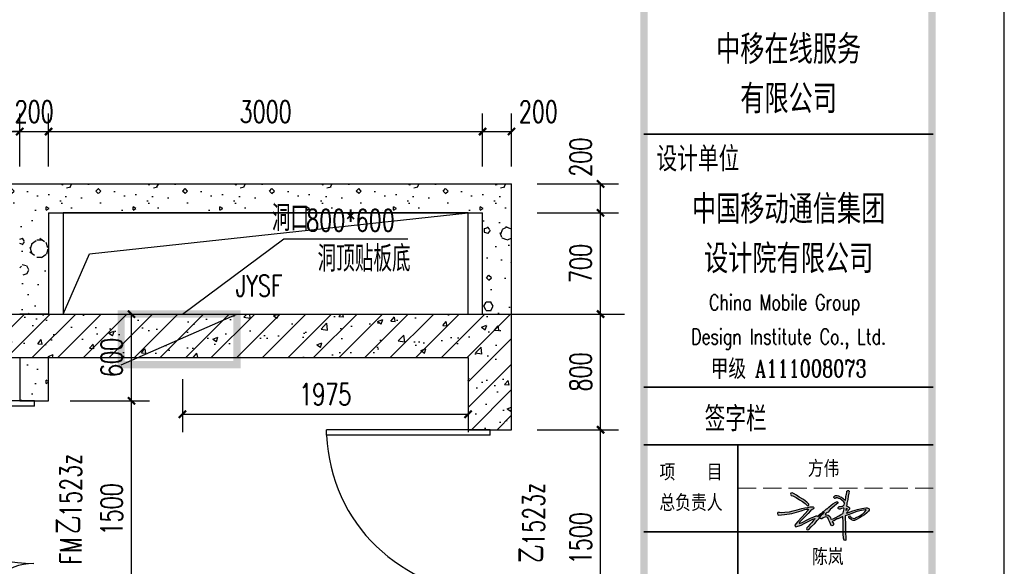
# Model space of a CAD drawing. Extents: x 797781 to 1255204, y 21234 to 1024248.
# Tile 833 of 1056: x 1181403 to 1188209, y 513775 to 517555. Entities that reach past the tile are written whole.
import ezdxf
from ezdxf.enums import TextEntityAlignment as Align

# ---------------------------------------------------------------- set-up
doc = ezdxf.new("R2010")
doc.units = 0
doc.header["$LTSCALE"] = 1000
doc.header["$MEASUREMENT"] = 0
doc.linetypes.add('230303生产综合楼-平面图_t8$0$DASH', pattern=[0.35, 0.25, -0.1])
doc.linetypes.add('230303生产综合楼-平面图_t8$0$DOTE', pattern=[2.42, 2, -0.2, 0.02, -0.2])
for name, color, linetype in [('230303生产综合楼-平面图_t8$0$DIM_LEAD', 3, 'Continuous'), ('230303生产综合楼-平面图_t8$0$DOOR_FIRE', 4, 'Continuous'), ('230303生产综合楼-平面图_t8$0$DOOR_FIRE_TEXT', 7, 'Continuous'), ('230303生产综合楼-平面图_t8$0$DOTE', 1, '230303生产综合楼-平面图_t8$0$DOTE'), ('230303生产综合楼-平面图_t8$0$PUB_DIM', 3, 'Continuous'), ('230303生产综合楼-平面图_t8$0$PUB_HATCH', 8, 'Continuous'), ('230303生产综合楼-平面图_t8$0$PUB_TEXT', 7, 'Continuous'), ('230303生产综合楼-平面图_t8$0$WALL', 40, 'Continuous'), ('230303生产综合楼-平面图_t8$0$条件', 7, 'Continuous'), ('230303生产综合楼-平面图_t8$0$板洞', 6, 'Continuous'), ('230303生产综合楼-平面图_t8$0$通风', 7, 'Continuous'), ('PUB_TITLE', 4, 'Continuous')]:
    doc.layers.add(name, color=color, linetype=linetype)
doc.layers.add('230303生产综合楼-平面图_t8$0$不打印线', color=5, linetype='230303生产综合楼-平面图_t8$0$DASH', lineweight=0, plot=False)
doc.layers.add('230303生产综合楼-平面图_t8$0$图框', color=4, linetype='Continuous', lineweight=35)
doc.layers.add('图框', color=4, linetype='Continuous', lineweight=35)
doc.styles.add('-黑体', font='simhei.ttf', dxfattribs={"width": 0.8})
doc.styles.add('230303生产综合楼-平面图_t8$0$-黑体', font='simhei.ttf', dxfattribs={"width": 0.8})
doc.styles.add('230303生产综合楼-平面图_t8$0$_TCH_DIM', font='SIMPLEX', dxfattribs={"bigfont": 'GBCBIG'})
doc.styles.add('230303生产综合楼-平面图_T8$0$_TCH_DIM_T3', font='SIMPLEX', dxfattribs={"width": 0.705882, "bigfont": 'GBCBIG'})
doc.styles.add('230303生产综合楼-平面图_t8$0$_TCH_WINDOW', font='SIMPLEX', dxfattribs={"height": 3.5, "bigfont": 'GBCBIG'})
doc.styles.add('230303生产综合楼-平面图_t8$0$TK', font='complex_.ttf', dxfattribs={"width": 0.75, "bigfont": 'china'})
doc.dimstyles.new('230303生产综合楼-平面图_T8$0$_TCH_ARCH&&50', dxfattribs={"dimtxt": 148.75, "dimasz": 50, "dimexe": 125, "dimexo": 150, "dimgap": 63.125, "dimtad": 1, "dimdec": 0, "dimzin": 0, "dimdsep": 46, "dimtxsty": '230303生产综合楼-平面图_T8$0$_TCH_DIM_T3', "dimblk": '230303生产综合楼-平面图_t8$0$_ArchTick', "dimcen": 0.09, "dimclrt": 7, "dimazin": 2, "dimtfac": 1, "dimtdec": 0, "dimtix": 1, "dimtmove": 2, "dimatfit": 3, "dimfxl": 1, "dimtolj": 1, "dimtzin": 0, "dimarcsym": 0})
pattern_1 = [(0, (177, -183), (300, 600), [0, -600]), (0, (-174, -264), (300, 600), [0, -600]), (0, (21, -270), (300, 600), [0, -600]), (0, (234, -93), (300, 600), [0, -600]), (0, (-15, -300), (300, 600), [0, -600]), (0, (294, 285), (300, 600), [0, -600]), (0, (111, 237), (300, 600), [0, -600]), (0, (207, 162), (300, 600), [0, -600]), (0, (-282, 150), (300, 600), [0, -600]), (0, (12, 123), (300, 600), [0, -600]), (0, (-102, -30), (300, 600), [0, -600]), (0, (-96, -255), (300, 600), [0, -600]), (0, (129, -279), (300, 600), [0, -600]), (0, (294, -15), (300, 600), [0, -600]), (0, (-267, -108), (300, 600), [0, -600]), (0, (-216, -6), (300, 600), [0, -600]), (0, (18, -48), (300, 600), [0, -600]), (0, (-66, -135), (300, 600), [0, -600]), (0, (-114, 63), (300, 600), [0, -600]), (0, (-39, 288), (300, 600), [0, -600]), (0, (-243, -234), (300, 600), [0, -600]), (0, (87, 165), (300, 600), [0, -600]), (0, (-192, 174), (300, 600), [0, -600]), (0, (-240, 252), (300, 600), [0, -600]), (130.601294, (257.143, 97.143), (-1499.9999834, 1800.0000079), [26.34155, -11037.111]), (18.434949, (214.29, 108.57), (1499.9999945, 599.9999956), [27.10524, -3767.6279]), (90, (214.3, 82.86), (300, 600), [25.71428, -1174.28565]), (161.565051, (240, 74.29), (-1500.0000076, 599.999955), [27.10524, -3767.6279]), (53.130102, (240, 74.29), (300.000001, 600), [28.57143, -2971.4285]), (135, (262.86, -231.43), (-300.000036, 599.99996), [24.24366, -1672.8126]), (45, (228.57, -231.43), (299.999998, 599.999998), [24.24366, -1672.8126]), (135, (245.71, -248.57), (-300.000036, 599.99996), [24.24366, -1672.8126]), (45, (245.71, -248.57), (299.999998, 599.999998), [24.24366, -1672.8126]), (116.56505, (-25.7, 171.43), (-5e-05, 1199.99997), [31.94383, -638.8765]), (180, (-40, 200), (-300, 600), [34.28572, -565.71425]), (63.43495, (-88.57, 171.43), (3e-06, 1200), [31.94383, -638.8765]), (116.56505, (-74.3, 142.86), (-5e-05, 1199.99997), [31.94383, -638.8765]), (0, (-74.3, 142.86), (300, 600), [34.28572, -565.71425]), (63.43495, (-40, 142.86), (3e-06, 1200), [31.94383, -638.8765]), (107.102728, (200, -31.429), (-899.9999656, 3000.00000484), [38.86135, -16282.9025]), (143.972626, (188.57, 5.714), (-5699.9999277, 4199.9999952), [38.86135, -8122.02]), (180, (157.14, 28.6), (-300, 600), [37.14286, -562.8571]), (36.0273733, (88.57, 5.714), (5699.9999579, 4199.9999547), [38.86135, -8122.02]), (71.565051, (77.14, -28.57), (900.0000046, 2999.999995), [36.14032, -3758.5928]), (107.102728, (88.571, -65.714), (-899.9999656, 3000.00000484), [38.86135, -16282.9025]), (143.972626, (120, -88.57), (-5699.9999277, 4199.9999952), [38.86135, -8122.02]), (0, (120, -88.6), (300, 600), [37.14286, -562.8571]), (36.0273733, (157.143, -88.57), (5699.9999579, 4199.9999547), [38.86135, -8122.02]), (71.565051, (188.57, -65.71), (900.0000046, 2999.999995), [36.14032, -3758.5928]), (150.255118, (205.714, 248.57), (-900.000002, 599.9999926), [23.03502, -4814.3196]), (90, (185.7, 237.14), (300, 600), [22.85714, -1177.14275]), (29.744881, (185.714, 237.14), (900.0000005, 599.999997), [23.03502, -4814.3196]), (116.56505, (65.7, -177.14), (-5e-05, 1199.99997), [31.94383, -638.8765]), (168.690067, (51.43, -148.57), (-2700.000002, 599.999985), [29.13725, -6089.6855]), (41.185925, (0, -162.857), (7499.99995456, 6599.9999423), [30.37184, -12725.802]), (90, (0, -191.43), (300, 600), [28.57143, -1171.4285]), (138.814074, (22.857, -211.429), (-7499.9998667, 6600.00004204), [30.37184, -12725.802]), (16.6992442, (22.857, -211.429), (9899.9999255, 2999.9999686), [29.82945, -12498.5375]), (60.945396, (51.43, -202.857), (299.9999992, 599.9999947), [29.41609, -12325.3395]), (109.983106, (-185.714, 74.286), (-1500.00000565, 4199.9999889), [33.442, -14012.1975]), (155.556045, (-197.143, 105.714), (-3900.00001487, 1799.9999626), [34.52299, -14465.1315]), (24.4439547, (-260, 105.714), (3900.00000195, 1799.99999134), [34.52299, -14465.1315]), (70.0168934, (-271.429, 74.286), (1500.0000045, 4199.9999896), [33.442, -14012.1975]), (109.983106, (-260, 42.857), (-1500.00000565, 4199.9999889), [33.442, -14012.1975]), (160.016893, (-228.57, 31.43), (-1500.0000009, 599.9999727), [33.442, -6989.3775]), (19.9831065, (-228.57, 31.43), (1499.9999918, 599.999999), [33.442, -6989.3775]), (70.0168934, (-197.143, 42.857), (1500.0000045, 4199.9999896), [33.442, -14012.1975]), (122.005383, (37.14, 20), (-300.0000403, 599.9999694), [26.95423, -5633.434]), (18.434949, (-2.86, 34.29), (1499.9999945, 599.9999956), [27.10524, -3767.6279]), (90, (-2.86, 8.57), (300, 600), [25.71428, -1174.28565]), (161.565051, (22.86, 0), (-1500.0000076, 599.999955), [27.10524, -3767.6279]), (54.4623222, (22.857, 0), (2099.999997, 2999.9999955), [24.57807, -10298.2115]), (116.56505, (-137.14, -125.7), (-5e-05, 1199.99997), [31.94383, -638.8765]), (180, (-151.4, -97.14), (-300, 600), [31.42857, -568.5714]), (59.0362434, (-200, -125.714), (300.000001, 599.999997), [33.31973, -6963.822]), (120.963756, (-182.857, -154.286), (-300.000041, 599.9999724), [33.31973, -6963.822]), (0, (-182.86, -154.3), (300, 600), [31.42857, -568.5714]), (63.43495, (-151.43, -154.3), (3e-06, 1200), [31.94383, -638.8765])]
pattern_2 = [(45, (0, 0), (-88.388348, 88.388348), []), (50, (0, 0), (358.63009, -31.37607), [37.5, -412.5]), (355, (0, 0), (-69.37567, 376.09607), [30, -330]), (100.4514, (29.9, -2.6), (289.25469, 344.71977), [31.8701, -350.57106]), (46.1842, (0, 100), (533.62052, -82.7595), [56.25, -618.75]), (96.6356, (44.47, 93.1), (467.33135, 487.05894), [47.80514, -525.8565]), (351.1842, (0, 100), (467.33097, 487.0593), [45, -495]), (21, (50, 75), (298.453526, -201.309445), [37.5, -412.5]), (326, (50, 75), (121.65767, 362.57502), [30, -330]), (71.4514, (74.87, 58.22), (420.11131, 161.26525), [31.8701, -350.57106]), (37.5, (0, 0), (6.079928, 166.446927), [0, -326, 0, -335, 0, -331.25]), (7.5, (0, 0), (131.534769, 197.205856), [0, -191, 0, -318.5, 0, -126.25]), (327.5, (-111.5, 0), (266.911218, -11.277436), [0, -125, 0, -390, 0, -517.5]), (317.5, (-161.5, 0), (291.593085, 50.05249), [0, -162.5, 0, -259, 0, -367.5])]

# ---------------------------------------------------------------- blocks, each defined once
blk = doc.blocks.new('A$C3A5648CE')
h = blk.add_hatch(color=256)
h.paths.add_polyline_path([(2173, 1518), (2137, 1531), (2106, 1542), (2064, 1554), (2004, 1559), (1979, 1548), (1957, 1529), (1950, 1510), (1954, 1489), (1974, 1463), (1986, 1457), (2003, 1455), (2024, 1478), (2050, 1484), (2080, 1476), (2127, 1459), (2172, 1438), (2232, 1396), (2293, 1337), (2318, 1303), (2321, 1283), (2310, 1237), (2258, 1194), (2223, 1188), (2180, 1178), (2165, 1180), (2129, 1180), (2104, 1146), (2104, 1112), (2113, 1094), (2145, 1086), (2166, 1088), (2218, 1107), (2269, 1124), (2295, 1119), (2302, 1103), (2278, 957), (2258, 937), (2176, 885), (2120, 856), (2018, 800), (1927, 754), (1859, 737), (1846, 745), (1836, 785), (1820, 825), (1802, 850), (1751, 880), (1706, 889), (1663, 894), (1655, 908), (1676, 935), (1700, 958), (1750, 987), (1818, 1071), (1890, 1128), (2047, 1256), (2093, 1295), (2093, 1324), (2079, 1338), (2041, 1342), (1996, 1319), (1919, 1273), (1858, 1224), (1774, 1155), (1723, 1102), (1696, 1095), (1646, 1056), (1622, 1030), (1585, 1003), (1540, 955), (1520, 935), (1499, 936), (1455, 899), (1410, 858), (1390, 847), (1375, 848), (1360, 852), (1341, 855), (1258, 819), (1143, 774), (1010, 704), (874, 639), (765, 591), (752, 602), (762, 635), (811, 688), (907, 779), (980, 854), (1062, 939), (1144, 1025), (1204, 1076), (1247, 1103), (1256, 1130), (1247, 1152), (1231, 1170), (1199, 1169), (1135, 1163), (1047, 1149), (948, 1131), (846, 1108), (682, 1059), (541, 1032), (414, 1000), (261, 979), (148, 975), (58, 980), (16, 968), (0, 938), (11, 896), (38, 880), (240, 900), (493, 938), (816, 1024), (950, 1071), (1005, 1085), (1061, 1086), (1077, 1075), (1063, 1048), (849, 810), (708, 665), (633, 584), (610, 544), (605, 528), (614, 493), (633, 475), (823, 535), (929, 588), (1084, 673), (1223, 738), (1265, 756), (1294, 763), (1285, 727), (1232, 685), (1178, 619), (1120, 559), (1065, 492), (1019, 444), (1002, 409), (1017, 379), (1044, 368), (1091, 387), (1162, 470), (1288, 596), (1377, 695), (1441, 767), (1450, 807), (1436, 820), (1497, 887), (1535, 920), (1581, 963), (1611, 981), (1621, 984), (1618, 972), (1598, 961), (1576, 930), (1538, 898), (1513, 862), (1478, 818), (1471, 787), (1493, 760), (1515, 754), (1535, 752), (1576, 785), (1637, 811), (1665, 818), (1710, 807), (1739, 790), (1766, 733), (1796, 664), (1835, 576), (1858, 525), (1886, 513), (1914, 518), (1940, 546), (1933, 589), (1912, 623), (1897, 645), (1901, 661), (1911, 668), (1948, 687), (2002, 712), (2055, 747), (2088, 754), (2171, 784), (2243, 824), (2258, 825), (2263, 802), (2262, 774), (2271, 685), (2271, 503), (2276, 228), (2279, 84), (2307, 20), (2330, 0), (2364, 17), (2370, 57), (2360, 135), (2359, 241), (2353, 512), (2343, 853), (2381, 867), (2447, 896), (2573, 940), (2715, 995), (2848, 1034), (3029, 1063), (3052, 1062), (3062, 1056), (3061, 1041), (3016, 993), (2959, 936), (2826, 849), (2701, 784), (2663, 767), (2614, 771), (2574, 783), (2534, 812), (2524, 838), (2507, 853), (2482, 850), (2465, 830), (2470, 806), (2505, 764), (2559, 718), (2620, 695), (2661, 695), (2737, 725), (2832, 785), (2930, 839), (3013, 895), (3092, 962), (3149, 1020), (3169, 1055), (3175, 1082), (3162, 1105), (3130, 1126), (3101, 1132), (3052, 1131), (2921, 1109), (2766, 1070), (2606, 1024), (2397, 950), (2389, 962), (2398, 976), (2417, 995), (2450, 1038), (2474, 1064), (2489, 1083), (2496, 1105), (2490, 1127), (2478, 1144), (2465, 1153), (2435, 1175), (2396, 1186), (2386, 1207), (2400, 1241), (2405, 1303), (2407, 1334), (2432, 1420), (2441, 1532), (2467, 1637), (2479, 1706), (2459, 1728), (2436, 1730), (2405, 1712), (2395, 1662), (2391, 1605), (2381, 1576), (2367, 1524), (2360, 1473), (2356, 1409), (2350, 1396), (2341, 1398), (2325, 1411), (2300, 1431), (2268, 1460), (2213, 1499)])
h.paths.add_polyline_path([(2384, 1120), (2410, 1102), (2399, 1074), (2384, 1049), (2372, 1046), (2374, 1062), (2383, 1095), (2384, 1106)], flags=16)
h.paths.add_polyline_path([(1020, 1328), (897, 1415), (753, 1506), (656, 1576), (559, 1632), (515, 1654), (468, 1635), (453, 1607), (480, 1563), (532, 1550), (646, 1491), (764, 1410), (863, 1355), (955, 1287), (1011, 1242), (1024, 1213), (1049, 1196), (1086, 1224), (1088, 1256)], flags=17)
for points in [[(58, 980), (148, 975), (261, 979), (414, 1000), (541, 1032), (682, 1059), (846, 1108), (948, 1131), (1047, 1149), (1135, 1163), (1199, 1169), (1231, 1170), (1247, 1152), (1256, 1130), (1247, 1103), (1204, 1076), (1144, 1025), (1062, 939), (980, 854), (907, 779), (811, 688), (762, 635), (752, 602), (765, 591), (874, 639), (1010, 704), (1143, 774), (1258, 819), (1341, 855), (1360, 852), (1375, 848), (1390, 847), (1410, 858), (1455, 899), (1499, 936), (1520, 935), (1540, 955), (1585, 1003), (1622, 1030), (1646, 1056), (1696, 1095), (1723, 1102), (1774, 1155), (1858, 1224), (1919, 1273), (1996, 1319), (2041, 1342), (2079, 1338), (2093, 1324), (2093, 1295), (2047, 1256), (1890, 1128), (1818, 1071), (1750, 987), (1700, 958), (1676, 935), (1655, 908), (1663, 894), (1706, 889), (1751, 880), (1802, 850), (1820, 825), (1836, 785), (1846, 745), (1859, 737), (1927, 754), (2018, 800), (2120, 856), (2176, 885), (2258, 937), (2278, 957), (2302, 1103), (2295, 1119), (2269, 1124), (2218, 1107), (2166, 1088), (2145, 1086), (2113, 1094), (2104, 1112), (2104, 1146), (2129, 1180), (2165, 1180), (2180, 1178), (2223, 1188), (2258, 1194), (2310, 1237), (2321, 1283), (2318, 1303), (2293, 1337), (2232, 1396), (2172, 1438), (2127, 1459), (2080, 1476), (2050, 1484), (2024, 1478), (2003, 1455), (1986, 1457), (1974, 1463), (1954, 1489), (1950, 1510), (1957, 1529), (1979, 1548), (2004, 1559), (2064, 1554), (2106, 1542), (2137, 1531), (2173, 1518), (2213, 1499), (2268, 1460), (2300, 1431), (2325, 1411), (2341, 1398), (2350, 1396), (2356, 1409), (2360, 1473), (2367, 1524), (2381, 1576), (2391, 1605), (2395, 1662), (2405, 1712), (2436, 1730), (2459, 1728), (2479, 1706), (2467, 1637), (2441, 1532), (2432, 1420), (2407, 1334), (2405, 1303), (2400, 1241), (2386, 1207), (2396, 1186), (2435, 1175), (2465, 1153), (2478, 1144), (2490, 1127), (2496, 1105), (2489, 1083), (2474, 1064), (2450, 1038), (2417, 995), (2398, 976), (2389, 962), (2397, 950), (2606, 1024), (2766, 1070), (2921, 1109), (3052, 1131), (3101, 1132), (3130, 1126), (3162, 1105), (3175, 1082), (3169, 1055), (3149, 1020), (3092, 962), (3013, 895), (2930, 839), (2832, 785), (2737, 725), (2661, 695), (2620, 695), (2559, 718), (2505, 764), (2470, 806), (2465, 830), (2482, 850), (2507, 853), (2524, 838), (2534, 812), (2574, 783), (2614, 771), (2663, 767), (2701, 784), (2826, 849), (2959, 936), (3016, 993), (3061, 1041), (3062, 1056), (3052, 1062), (3029, 1063), (2848, 1034), (2715, 995), (2573, 940), (2447, 896), (2381, 867), (2343, 853), (2353, 512), (2359, 241), (2360, 135), (2370, 57), (2364, 17), (2330, 0), (2307, 20), (2279, 84), (2276, 228), (2271, 503), (2271, 685), (2262, 774), (2263, 802), (2258, 825), (2243, 824), (2171, 784), (2088, 754), (2055, 747), (2002, 712), (1948, 687), (1911, 668), (1901, 661), (1897, 645), (1912, 623), (1933, 589), (1940, 546), (1914, 518), (1886, 513), (1858, 525), (1835, 576), (1796, 664), (1766, 733), (1739, 790), (1710, 807), (1665, 818), (1637, 811), (1576, 785), (1535, 752), (1515, 754), (1493, 760), (1471, 787), (1478, 818), (1513, 862), (1538, 898), (1576, 930), (1598, 961), (1618, 972), (1621, 984), (1611, 981)], [(58, 980), (16, 968), (0, 938), (11, 896), (38, 880), (240, 900), (493, 938), (816, 1024), (950, 1071), (1005, 1085), (1061, 1086), (1077, 1075), (1063, 1048), (849, 810), (708, 665), (633, 584), (610, 544), (605, 528), (614, 493), (633, 475), (823, 535), (929, 588), (1084, 673), (1223, 738), (1265, 756), (1294, 763), (1285, 727), (1232, 685), (1178, 619), (1120, 559), (1065, 492), (1019, 444), (1002, 409), (1017, 379), (1044, 368), (1091, 387), (1162, 470), (1288, 596), (1377, 695), (1441, 767), (1450, 807), (1436, 820), (1497, 887), (1535, 920), (1581, 963), (1611, 981)], [(2384, 1120), (2410, 1102), (2399, 1074), (2384, 1049), (2372, 1046), (2374, 1062), (2383, 1095), (2384, 1106), (2384, 1120)]]:
    blk.add_lwpolyline(points)
blk.add_lwpolyline([(515, 1654), (468, 1635), (453, 1607), (480, 1563), (532, 1550), (646, 1491), (764, 1410), (863, 1355), (955, 1287), (1011, 1242), (1024, 1213), (1049, 1196), (1086, 1224), (1088, 1256), (1020, 1328), (897, 1415), (753, 1506), (656, 1576), (559, 1632)], close=True)
blk = doc.blocks.new('230303生产综合楼-平面图_t8$0$图签')
at = {"layer": '230303生产综合楼-平面图_t8$0$不打印线', "linetype": '230303生产综合楼-平面图_t8$0$DASH'}
blk.add_line((-2700, 20500), (0, 20500), dxfattribs=at)
at = {"layer": '230303生产综合楼-平面图_t8$0$图框', "color": 4}
for p, q in [((-4000, 25400), (0, 25400)), ((-4000, 21900), (0, 21900))]:
    blk.add_line(p, q, dxfattribs=at)
at = {"layer": '230303生产综合楼-平面图_t8$0$图框', "linetype": 'Continuous'}
for p, q in [((-4000, 21100), (0, 21100)), ((-2700, 15100), (-2700, 21100)), ((-4000, 19900), (0, 19900))]:
    blk.add_line(p, q, dxfattribs=at)
at = {"xscale": 0.3999999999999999, "yscale": 0.3999999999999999, "zscale": 0.3999999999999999}
blk.add_blockref('A$C3A5648CE', (-2155, 19777), dxfattribs=at)
at = {"layer": '230303生产综合楼-平面图_t8$0$图框', "style": '230303生产综合楼-平面图_t8$0$-黑体'}
for s, height, width, p in [('中移在线服务', 350, 0.7, (-2000, 26409)), ('有限公司', 350, 0.7, (-2000, 25724)), ('中国移动通信集团', 350, 0.7, (-2000, 24198)), ('设计院有限公司', 350, 0.7, (-2000, 23513)), ('项    目', 200, 0.8, (-3350, 20629)), ('总负责人', 200, 0.8, (-3350, 20207))]:
    blk.add_text(s, height=height, dxfattribs=dict(at, width=width)).set_placement(p, align=Align.CENTER)
at = {"layer": '230303生产综合楼-平面图_t8$0$图框', "style": '230303生产综合楼-平面图_t8$0$-黑体', "width": 0.7}
for s, p in [('设计单位', (-3827, 24916)), ('签字栏', (-3161, 21322))]:
    blk.add_text(s, height=300, dxfattribs=at).set_placement(p)
at = {"layer": '230303生产综合楼-平面图_t8$0$图框', "color": 4, "style": '230303生产综合楼-平面图_t8$0$TK', "width": 0.75}
for s, height, p in [('China Mobile Group ', 213.33, (-2000, 22965)), ('Design Institute Co., Ltd.', 213.33, (-2000, 22491)), ('甲级 A111008073', 240, (-2000, 22038))]:
    blk.add_text(s, height=height, dxfattribs=at).set_placement(p, align=Align.CENTER)
at = {"layer": '图框', "style": '-黑体', "width": 0.8}
for s, p in [('方伟', (-1735, 20678, 1527)), ('陈岚', (-1677, 19458, 1527))]:
    blk.add_text(s, height=200, dxfattribs=at).set_placement(p)
blk = doc.blocks.new('230303生产综合楼-平面图_t8$0$_ArchTick')
at = {"color": 0, "linetype": 'ByBlock', "const_width": 0.3}
blk.add_lwpolyline([(-0.5, -0.5), (0.5, 0.5)], dxfattribs=at)
blk = doc.blocks.new('*D3339')
at = {"layer": '230303生产综合楼-平面图_t8$0$PUB_DIM', "color": 0, "lineweight": -2, "transparency": 16777216}
for p, q in [((1182527.9, 515069), (1182527.9, 514701.2)), ((1184503.2, 515069), (1184503.2, 514701.2)), ((1182527.9, 514826.2), (1184503.2, 514826.2))]:
    blk.add_line(p, q, dxfattribs=at)
at = {"layer": 'Defpoints', "color": 0, "transparency": 16777216}
for p in [(1182527.9, 515219), (1184503.2, 515219), (1184503.2, 514826.2)]:
    blk.add_point(p, dxfattribs=at)
at = {"layer": '230303生产综合楼-平面图_t8$0$PUB_DIM', "color": 0, "lineweight": -2, "transparency": 16777216, "xscale": 50, "yscale": 50, "zscale": 50, "rotation": 180}
blk.add_blockref('230303生产综合楼-平面图_t8$0$_ArchTick', (1182527.9, 514826.2), dxfattribs=at)
at = {"layer": '230303生产综合楼-平面图_t8$0$PUB_DIM', "color": 0, "lineweight": -2, "transparency": 16777216, "xscale": 50, "yscale": 50, "zscale": 50}
blk.add_blockref('230303生产综合楼-平面图_t8$0$_ArchTick', (1184503.2, 514826.2), dxfattribs=at)
at = {"layer": '230303生产综合楼-平面图_t8$0$PUB_DIM', "color": 7, "transparency": 16777216, "insert": (1183515.6, 514963.7), "char_height": 148.75, "attachment_point": 5, "style": '230303生产综合楼-平面图_T8$0$_TCH_DIM_T3'}
blk.add_mtext('\\A1;1975', dxfattribs=at)
blk = doc.blocks.new('*D3402')
at = {"layer": '230303生产综合楼-平面图_t8$0$PUB_DIM', "color": 0, "lineweight": -2, "transparency": 16777216}
for p, q in [((1184603.2, 516539.7), (1184603.2, 516905.9)), ((1184803.2, 516539.7), (1184803.2, 516905.9)), ((1184603.2, 516780.9), (1184803.2, 516780.9))]:
    blk.add_line(p, q, dxfattribs=at)
at = {"layer": 'Defpoints', "color": 0, "transparency": 16777216}
for p in [(1184803.2, 516780.9), (1184603.2, 516389.7), (1184803.2, 516389.7)]:
    blk.add_point(p, dxfattribs=at)
at = {"layer": '230303生产综合楼-平面图_t8$0$PUB_DIM', "color": 0, "lineweight": -2, "transparency": 16777216, "xscale": 50, "yscale": 50, "zscale": 50, "rotation": 180}
blk.add_blockref('230303生产综合楼-平面图_t8$0$_ArchTick', (1184603.2, 516780.9), dxfattribs=at)
at = {"layer": '230303生产综合楼-平面图_t8$0$PUB_DIM', "color": 0, "lineweight": -2, "transparency": 16777216, "xscale": 50, "yscale": 50, "zscale": 50}
blk.add_blockref('230303生产综合楼-平面图_t8$0$_ArchTick', (1184803.2, 516780.9), dxfattribs=at)
at = {"layer": '230303生产综合楼-平面图_t8$0$PUB_DIM', "color": 7, "transparency": 16777216, "insert": (1184988.2, 516918.4), "char_height": 148.75, "attachment_point": 5, "style": '230303生产综合楼-平面图_T8$0$_TCH_DIM_T3'}
blk.add_mtext('\\A1;200', dxfattribs=at)
blk = doc.blocks.new('*D3403')
at = {"layer": '230303生产综合楼-平面图_t8$0$PUB_DIM', "color": 0, "lineweight": -2, "transparency": 16777216}
for p, q in [((1181603.2, 516539.7), (1181603.2, 516905.9)), ((1184603.2, 516539.7), (1184603.2, 516905.9)), ((1181603.2, 516780.9), (1184603.2, 516780.9))]:
    blk.add_line(p, q, dxfattribs=at)
at = {"layer": 'Defpoints', "color": 0, "transparency": 16777216}
for p in [(1184603.2, 516780.9), (1181603.2, 516389.7), (1184603.2, 516389.7)]:
    blk.add_point(p, dxfattribs=at)
at = {"layer": '230303生产综合楼-平面图_t8$0$PUB_DIM', "color": 0, "lineweight": -2, "transparency": 16777216, "xscale": 50, "yscale": 50, "zscale": 50, "rotation": 180}
blk.add_blockref('230303生产综合楼-平面图_t8$0$_ArchTick', (1181603.2, 516780.9), dxfattribs=at)
at = {"layer": '230303生产综合楼-平面图_t8$0$PUB_DIM', "color": 0, "lineweight": -2, "transparency": 16777216, "xscale": 50, "yscale": 50, "zscale": 50}
blk.add_blockref('230303生产综合楼-平面图_t8$0$_ArchTick', (1184603.2, 516780.9), dxfattribs=at)
at = {"layer": '230303生产综合楼-平面图_t8$0$PUB_DIM', "color": 7, "transparency": 16777216, "insert": (1183103.2, 516918.4), "char_height": 148.75, "attachment_point": 5, "style": '230303生产综合楼-平面图_T8$0$_TCH_DIM_T3'}
blk.add_mtext('\\A1;3000', dxfattribs=at)
blk = doc.blocks.new('*D3404')
at = {"layer": '230303生产综合楼-平面图_t8$0$PUB_DIM', "color": 0, "lineweight": -2, "transparency": 16777216}
for p, q in [((1181403.2, 516539.7), (1181403.2, 516905.9)), ((1181603.2, 516539.7), (1181603.2, 516905.9)), ((1181403.2, 516780.9), (1181353.2, 516780.9)), ((1181403.2, 516780.9), (1181603.2, 516780.9)), ((1181603.2, 516780.9), (1181653.2, 516780.9))]:
    blk.add_line(p, q, dxfattribs=at)
at = {"layer": 'Defpoints', "color": 0, "transparency": 16777216}
for p in [(1181603.2, 516780.9), (1181403.2, 516389.7), (1181603.2, 516389.7)]:
    blk.add_point(p, dxfattribs=at)
at = {"layer": '230303生产综合楼-平面图_t8$0$PUB_DIM', "color": 0, "lineweight": -2, "transparency": 16777216, "xscale": 50, "yscale": 50, "zscale": 50}
blk.add_blockref('230303生产综合楼-平面图_t8$0$_ArchTick', (1181403.2, 516780.9), dxfattribs=at)
at = {"layer": '230303生产综合楼-平面图_t8$0$PUB_DIM', "color": 0, "lineweight": -2, "transparency": 16777216, "xscale": 50, "yscale": 50, "zscale": 50, "rotation": 180}
blk.add_blockref('230303生产综合楼-平面图_t8$0$_ArchTick', (1181603.2, 516780.9), dxfattribs=at)
at = {"layer": '230303生产综合楼-平面图_t8$0$PUB_DIM', "color": 7, "transparency": 16777216, "insert": (1181503.2, 516918.4), "char_height": 148.75, "attachment_point": 5, "style": '230303生产综合楼-平面图_T8$0$_TCH_DIM_T3'}
blk.add_mtext('\\A1;200', dxfattribs=at)
blk = doc.blocks.new('*D3405')
at = {"layer": '230303生产综合楼-平面图_t8$0$PUB_DIM', "color": 0, "lineweight": -2, "transparency": 16777216}
for p, q in [((1178503.2, 516539.7), (1178503.2, 516905.9)), ((1181403.2, 516539.7), (1181403.2, 516905.9)), ((1178503.2, 516780.9), (1181403.2, 516780.9))]:
    blk.add_line(p, q, dxfattribs=at)
at = {"layer": 'Defpoints', "color": 0, "transparency": 16777216}
for p in [(1181403.2, 516780.9), (1178503.2, 516389.7), (1181403.2, 516389.7)]:
    blk.add_point(p, dxfattribs=at)
at = {"layer": '230303生产综合楼-平面图_t8$0$PUB_DIM', "color": 0, "lineweight": -2, "transparency": 16777216, "xscale": 50, "yscale": 50, "zscale": 50, "rotation": 180}
blk.add_blockref('230303生产综合楼-平面图_t8$0$_ArchTick', (1178503.2, 516780.9), dxfattribs=at)
at = {"layer": '230303生产综合楼-平面图_t8$0$PUB_DIM', "color": 0, "lineweight": -2, "transparency": 16777216, "xscale": 50, "yscale": 50, "zscale": 50}
blk.add_blockref('230303生产综合楼-平面图_t8$0$_ArchTick', (1181403.2, 516780.9), dxfattribs=at)
at = {"layer": '230303生产综合楼-平面图_t8$0$PUB_DIM', "color": 7, "transparency": 16777216, "insert": (1179953.2, 516918.4), "char_height": 148.75, "attachment_point": 5, "style": '230303生产综合楼-平面图_T8$0$_TCH_DIM_T3'}
blk.add_mtext('\\A1;2900', dxfattribs=at)
blk = doc.blocks.new('*D3979')
at = {"layer": '230303生产综合楼-平面图_t8$0$PUB_DIM', "color": 0, "lineweight": -2, "transparency": 16777216}
for p, q in [((1181753.2, 515519), (1182301.2, 515519)), ((1182176.2, 514919), (1182176.2, 515519)), ((1181753.2, 514919), (1182301.2, 514919))]:
    blk.add_line(p, q, dxfattribs=at)
at = {"layer": 'Defpoints', "color": 0, "transparency": 16777216}
for p in [(1181603.2, 515519), (1182176.2, 515519), (1181603.2, 514919)]:
    blk.add_point(p, dxfattribs=at)
at = {"layer": '230303生产综合楼-平面图_t8$0$PUB_DIM', "color": 0, "lineweight": -2, "transparency": 16777216, "xscale": 50, "yscale": 50, "zscale": 50}
for p, rotation in [((1182176.2, 515519), 90), ((1182176.2, 514919), 270)]:
    blk.add_blockref('230303生产综合楼-平面图_t8$0$_ArchTick', p, dxfattribs=dict(at, rotation=rotation))
at = {"layer": '230303生产综合楼-平面图_t8$0$PUB_DIM', "color": 7, "transparency": 16777216, "insert": (1182038.7, 515219), "char_height": 148.75, "attachment_point": 5, "rotation": 90, "style": '230303生产综合楼-平面图_T8$0$_TCH_DIM_T3'}
blk.add_mtext('\\A1;600', dxfattribs=at)
blk = doc.blocks.new('*D3980')
at = {"layer": '230303生产综合楼-平面图_t8$0$PUB_DIM', "color": 0, "lineweight": -2, "transparency": 16777216}
for p, q in [((1181753.2, 514919), (1182301.2, 514919)), ((1182176.2, 513419), (1182176.2, 514919)), ((1181753.2, 513419), (1182301.2, 513419))]:
    blk.add_line(p, q, dxfattribs=at)
at = {"layer": 'Defpoints', "color": 0, "transparency": 16777216}
for p in [(1181603.2, 514919), (1182176.2, 514919), (1181603.2, 513419)]:
    blk.add_point(p, dxfattribs=at)
at = {"layer": '230303生产综合楼-平面图_t8$0$PUB_DIM', "color": 0, "lineweight": -2, "transparency": 16777216, "xscale": 50, "yscale": 50, "zscale": 50}
for p, rotation in [((1182176.2, 514919), 90), ((1182176.2, 513419), 270)]:
    blk.add_blockref('230303生产综合楼-平面图_t8$0$_ArchTick', p, dxfattribs=dict(at, rotation=rotation))
at = {"layer": '230303生产综合楼-平面图_t8$0$PUB_DIM', "color": 7, "transparency": 16777216, "insert": (1182038.7, 514169), "char_height": 148.75, "attachment_point": 5, "rotation": 90, "style": '230303生产综合楼-平面图_T8$0$_TCH_DIM_T3'}
blk.add_mtext('\\A1;1500', dxfattribs=at)
blk = doc.blocks.new('*D4358')
at = {"layer": '230303生产综合楼-平面图_t8$0$PUB_DIM', "color": 0, "lineweight": -2, "transparency": 16777216}
for p, q in [((1184979.6, 514719), (1185543.5, 514719)), ((1185418.5, 513219), (1185418.5, 514719)), ((1184979.6, 513219), (1185543.5, 513219))]:
    blk.add_line(p, q, dxfattribs=at)
at = {"layer": 'Defpoints', "color": 0, "transparency": 16777216}
for p in [(1184829.6, 514719), (1185418.5, 514719), (1184829.6, 513219)]:
    blk.add_point(p, dxfattribs=at)
at = {"layer": '230303生产综合楼-平面图_t8$0$PUB_DIM', "color": 0, "lineweight": -2, "transparency": 16777216, "xscale": 50, "yscale": 50, "zscale": 50}
for p, rotation in [((1185418.5, 514719), 90), ((1185418.5, 513219), 270)]:
    blk.add_blockref('230303生产综合楼-平面图_t8$0$_ArchTick', p, dxfattribs=dict(at, rotation=rotation))
at = {"layer": '230303生产综合楼-平面图_t8$0$PUB_DIM', "color": 7, "transparency": 16777216, "insert": (1185281, 513969), "char_height": 148.75, "attachment_point": 5, "rotation": 90, "style": '230303生产综合楼-平面图_T8$0$_TCH_DIM_T3'}
blk.add_mtext('\\A1;1500', dxfattribs=at)
blk = doc.blocks.new('*D4359')
at = {"layer": '230303生产综合楼-平面图_t8$0$PUB_DIM', "color": 0, "lineweight": -2, "transparency": 16777216}
for p, q in [((1184979.6, 515519), (1185543.5, 515519)), ((1185418.5, 514719), (1185418.5, 515519)), ((1184979.6, 514719), (1185543.5, 514719))]:
    blk.add_line(p, q, dxfattribs=at)
at = {"layer": 'Defpoints', "color": 0, "transparency": 16777216}
for p in [(1184829.6, 515519), (1185418.5, 515519), (1184829.6, 514719)]:
    blk.add_point(p, dxfattribs=at)
at = {"layer": '230303生产综合楼-平面图_t8$0$PUB_DIM', "color": 0, "lineweight": -2, "transparency": 16777216, "xscale": 50, "yscale": 50, "zscale": 50}
for p, rotation in [((1185418.5, 515519), 90), ((1185418.5, 514719), 270)]:
    blk.add_blockref('230303生产综合楼-平面图_t8$0$_ArchTick', p, dxfattribs=dict(at, rotation=rotation))
at = {"layer": '230303生产综合楼-平面图_t8$0$PUB_DIM', "color": 7, "transparency": 16777216, "insert": (1185281, 515119), "char_height": 148.75, "attachment_point": 5, "rotation": 90, "style": '230303生产综合楼-平面图_T8$0$_TCH_DIM_T3'}
blk.add_mtext('\\A1;800', dxfattribs=at)
blk = doc.blocks.new('*D4360')
at = {"layer": '230303生产综合楼-平面图_t8$0$PUB_DIM', "color": 0, "lineweight": -2, "transparency": 16777216}
for p, q in [((1184979.6, 516219), (1185543.5, 516219)), ((1185418.5, 515519), (1185418.5, 516219)), ((1184979.6, 515519), (1185543.5, 515519))]:
    blk.add_line(p, q, dxfattribs=at)
at = {"layer": 'Defpoints', "color": 0, "transparency": 16777216}
for p in [(1184829.6, 516219), (1185418.5, 516219), (1184829.6, 515519)]:
    blk.add_point(p, dxfattribs=at)
at = {"layer": '230303生产综合楼-平面图_t8$0$PUB_DIM', "color": 0, "lineweight": -2, "transparency": 16777216, "xscale": 50, "yscale": 50, "zscale": 50}
for p, rotation in [((1185418.5, 516219), 90), ((1185418.5, 515519), 270)]:
    blk.add_blockref('230303生产综合楼-平面图_t8$0$_ArchTick', p, dxfattribs=dict(at, rotation=rotation))
at = {"layer": '230303生产综合楼-平面图_t8$0$PUB_DIM', "color": 7, "transparency": 16777216, "insert": (1185281, 515869), "char_height": 148.75, "attachment_point": 5, "rotation": 90, "style": '230303生产综合楼-平面图_T8$0$_TCH_DIM_T3'}
blk.add_mtext('\\A1;700', dxfattribs=at)
blk = doc.blocks.new('*D4361')
at = {"layer": '230303生产综合楼-平面图_t8$0$PUB_DIM', "color": 0, "lineweight": -2, "transparency": 16777216}
for p, q in [((1184979.6, 516419), (1185543.5, 516419)), ((1185418.5, 516219), (1185418.5, 516419)), ((1184979.6, 516219), (1185543.5, 516219))]:
    blk.add_line(p, q, dxfattribs=at)
at = {"layer": 'Defpoints', "color": 0, "transparency": 16777216}
for p in [(1184829.6, 516419), (1185418.5, 516419), (1184829.6, 516219)]:
    blk.add_point(p, dxfattribs=at)
at = {"layer": '230303生产综合楼-平面图_t8$0$PUB_DIM', "color": 0, "lineweight": -2, "transparency": 16777216, "xscale": 50, "yscale": 50, "zscale": 50}
for p, rotation in [((1185418.5, 516419), 90), ((1185418.5, 516219), 270)]:
    blk.add_blockref('230303生产综合楼-平面图_t8$0$_ArchTick', p, dxfattribs=dict(at, rotation=rotation))
at = {"layer": '230303生产综合楼-平面图_t8$0$PUB_DIM', "color": 7, "transparency": 16777216, "insert": (1185281, 516604), "char_height": 148.75, "attachment_point": 5, "rotation": 90, "style": '230303生产综合楼-平面图_T8$0$_TCH_DIM_T3'}
blk.add_mtext('\\A1;200', dxfattribs=at)
blk = doc.blocks.new('230303生产综合楼-平面图_t8$0$$DorLib2D$00000225')
at = {"color": 0}
for p, q in [((0.475, -0.0014), (0.475, 0.7521)), ((0.475, 0.7521), (0.5, 0.7521)), ((0.5, -0.0014), (0.5, 0.7521)), ((-0.5, 0), (-0.5, 0.252)), ((-0.475, 0.252), (-0.5, 0.252)), ((-0.475, 0), (-0.475, 0.252)), ((-0.475, 0), (-0.5, 0)), ((0.475, -0.0014), (0.5, -0.0014))]:
    blk.add_line(p, q, dxfattribs=at)
for centre, radius, start, end in [((0.5046, -0.0019), 0.7546, 92.2493, 179.7238), ((-0.5008, 0.0026), 0.2508, 359.7899, 84.0974)]:
    blk.add_arc(centre, radius, start, end, dxfattribs=at)

msp = doc.modelspace()

# ---------------------------------------------------------------- hatches: boundary and pattern name
at = {"layer": '230303生产综合楼-平面图_t8$0$PUB_HATCH'}
h = msp.add_hatch(dxfattribs=at)
h.set_pattern_fill('加气混凝土', color=256, scale=50, style=0)
h.set_pattern_definition(pattern_1)
h.paths.add_polyline_path([(1178286.5, 516319), (1178353.2, 516219), (1181403.2, 516219), (1181503.2, 516285.7), (1181503.2, 516419), (1178353.2, 516419)])
h = msp.add_hatch(dxfattribs=at)
h.set_pattern_fill('加气混凝土', color=256, scale=50, style=0)
h.set_pattern_definition(pattern_1)
h.paths.add_polyline_path([(1181503.2, 516285.7), (1181603.2, 516219), (1184603.2, 516219), (1184803.2, 516419), (1181503.2, 516419)])
h = msp.add_hatch(dxfattribs=at)
h.set_pattern_fill('加气混凝土', color=256, scale=50, style=0)
h.set_pattern_definition(pattern_1)
h.paths.add_polyline_path([(1184603.2, 515519), (1184803.2, 515519), (1184803.2, 516419), (1184603.2, 516219)])
h = msp.add_hatch(dxfattribs=at)
h.set_pattern_fill('加气混凝土', color=256, scale=50, style=0)
h.set_pattern_definition(pattern_1)
h.paths.add_polyline_path([(1181503.2, 516285.7), (1181403.2, 516219), (1181403.2, 515519), (1181603.2, 515519), (1181603.2, 516219)])
h = msp.add_hatch(dxfattribs=at)
h.set_pattern_fill('钢筋混凝土', color=256, scale=50, style=0)
h.set_pattern_definition(pattern_2)
h.paths.add_polyline_path([(1178953.2, 515519), (1178953.2, 515219), (1181503.2, 515219), (1181503.2, 515519)])
h = msp.add_hatch(dxfattribs=at)
h.set_pattern_fill('钢筋混凝土', color=256, scale=50, style=0)
h.set_pattern_definition(pattern_2)
h.paths.add_polyline_path([(1181503.2, 515519), (1181503.2, 515219), (1184503.2, 515219), (1184803.2, 515519)])
h = msp.add_hatch(dxfattribs=at)
h.set_pattern_fill('钢筋混凝土', color=256, scale=50, style=0)
h.set_pattern_definition(pattern_2)
h.paths.add_polyline_path([(1184503.2, 515219), (1184503.2, 514719), (1184803.2, 514719), (1184803.2, 515519)])
h = msp.add_hatch(dxfattribs=at)
h.set_pattern_fill('加气混凝土', color=256, scale=50, style=0)
h.set_pattern_definition(pattern_1)
h.paths.add_polyline_path([(1181403.2, 515219), (1181403.2, 514919), (1181603.2, 514919), (1181603.2, 515219)])

# ---------------------------------------------------------------- linework, layer by layer
at = {"layer": '230303生产综合楼-平面图_t8$0$DIM_LEAD'}
for p, q in [((1182528.2, 515519), (1183229, 516040.3)), ((1183229, 516040.3), (1184086.4, 516040.3))]:
    msp.add_line(p, q, dxfattribs=at)
at = {"layer": '230303生产综合楼-平面图_t8$0$DOTE'}
msp.add_line((1177503.2, 515519), (1185584.6, 515519), dxfattribs=at)
at = {"layer": '230303生产综合楼-平面图_t8$0$WALL'}
for p, q in [((1178353.2, 516419), (1181503.2, 516419)), ((1181503.2, 516419), (1184803.2, 516419)), ((1184803.2, 515519), (1184803.2, 516419)), ((1181603.2, 516219), (1181603.2, 515519)), ((1181603.2, 516219), (1184603.2, 516219)), ((1184603.2, 515519), (1184603.2, 516219)), ((1178953.2, 515519), (1181503.2, 515519)), ((1181603.2, 515519), (1181403.2, 515519)), ((1181503.2, 515519), (1184803.2, 515519)), ((1184803.2, 514719), (1184803.2, 515519)), ((1178953.2, 515219), (1181503.2, 515219)), ((1181403.2, 515219), (1181403.2, 514919)), ((1181503.2, 515219), (1184503.2, 515219)), ((1181603.2, 514919), (1181603.2, 515219)), ((1184503.2, 515219), (1184503.2, 514719)), ((1181403.2, 514919), (1181603.2, 514919)), ((1184503.2, 514719), (1184803.2, 514719))]:
    msp.add_line(p, q, dxfattribs=at)
at = {"layer": '230303生产综合楼-平面图_t8$0$条件', "color": 1, "elevation": 3050}
msp.add_lwpolyline([(1182104.9, 515169), (1182904.9, 515519)], dxfattribs=at)
at = {"layer": '230303生产综合楼-平面图_t8$0$板洞'}
msp.add_lwpolyline([(1181703.2, 515519), (1184503.2, 515519), (1184503.2, 516219), (1181703.2, 516219)], close=True, dxfattribs=at)
msp.add_lwpolyline([(1181703.2, 515519), (1181885.3, 515934.5), (1184503.2, 516219)], dxfattribs=at)
at = {"layer": '230303生产综合楼-平面图_t8$0$通风', "color": 1, "const_width": 50, "elevation": 3050}
msp.add_lwpolyline([(1182104.9, 515169), (1182104.9, 515519), (1182904.9, 515519), (1182904.9, 515169), (1182104.9, 515169)], dxfattribs=at)
at = {"layer": 'PUB_TITLE'}
msp.add_lwpolyline([(1146159.4, 503563.1), (1188209.4, 503563.1), (1188209.4, 533263.1), (1146159.4, 533263.1)], close=True, dxfattribs=at)
at = {"layer": 'PUB_TITLE', "const_width": 50}
msp.add_lwpolyline([(1147409.4, 504063.1), (1187709.4, 504063.1), (1187709.4, 532763.1), (1147409.4, 532763.1)], close=True, dxfattribs=at)
msp.add_lwpolyline([(1185718.5, 504063.1), (1185718.5, 532763.1)], dxfattribs=at)

# ---------------------------------------------------------------- block references
at = {"xscale": 0.5, "yscale": 0.5, "zscale": 0.5}
msp.add_blockref('230303生产综合楼-平面图_t8$0$图签', (1187718.5, 504064.1), dxfattribs=at)
at = {"layer": '230303生产综合楼-平面图_t8$0$DOOR_FIRE', "xscale": -1500, "yscale": -1500}
for p, zscale, rotation in [((1181503.2, 514169), 200, 269.9999999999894), ((1184653.2, 513969), 300, 270.0000000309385)]:
    msp.add_blockref('230303生产综合楼-平面图_t8$0$$DorLib2D$00000225', p, dxfattribs=dict(at, zscale=zscale, rotation=rotation))

# ---------------------------------------------------------------- texts
at = {"layer": '230303生产综合楼-平面图_t8$0$DOOR_FIRE_TEXT', "style": '230303生产综合楼-平面图_t8$0$_TCH_WINDOW', "width": 0.705882}
for s, p in [('1523z', (1181830.7, 514116.1)), ('1523z', (1185030.6, 513916.1)), ('FM', (1181830.7, 513786.9))]:
    msp.add_text(s, height=148.75, rotation=90, dxfattribs=at).set_placement(p)
at = {"layer": '230303生产综合楼-平面图_t8$0$DOOR_FIRE_TEXT', "style": '230303生产综合楼-平面图_t8$0$_TCH_WINDOW'}
for p in [(1181830.7, 513996.9), (1185030.6, 513796.9)]:
    msp.add_text('乙', height=178.7, rotation=90, dxfattribs=at).set_placement(p)
at = {"layer": '230303生产综合楼-平面图_t8$0$PUB_TEXT', "style": '230303生产综合楼-平面图_t8$0$_TCH_DIM'}
for s, p in [('洞口', (1183145.6, 516092.8)), ('洞顶贴板底', (1183462.3, 515812.8))]:
    msp.add_text(s, height=178.72, dxfattribs=at).set_placement(p)
at = {"layer": '230303生产综合楼-平面图_t8$0$PUB_TEXT', "style": '230303生产综合楼-平面图_t8$0$_TCH_DIM', "width": 0.705882}
for s, p in [('800*600', (1183383.9, 516092.8)), ('JYSF', (1182896.5, 515640))]:
    msp.add_text(s, height=148.75, dxfattribs=at).set_placement(p)

# ---------------------------------------------------------------- dimensions: what is measured, and where the dimension line sits
at = {"layer": '230303生产综合楼-平面图_t8$0$PUB_DIM'}
for p1, p2, distance, picture, middle in [((1178503.2, 516389.7), (1181403.2, 516389.7), 391.2, '*D3405', (1179953.2, 516918.4)), ((1181403.2, 516389.7), (1181603.2, 516389.7), 391.2, '*D3404', (1181503.2, 516918.4)), ((1181603.2, 516389.7), (1184603.2, 516389.7), 391.2, '*D3403', (1183103.2, 516918.4)), ((1184829.6, 515519), (1184829.6, 516219), -588.9, '*D4360', (1185281, 515869)), ((1181603.2, 514919), (1181603.2, 515519), -573, '*D3979', (1182038.7, 515219)), ((1184829.6, 514719), (1184829.6, 515519), -588.9, '*D4359', (1185281, 515119)), ((1182527.9, 515219), (1184503.2, 515219), -392.8, '*D3339', (1183515.6, 514963.7)), ((1181603.2, 513419), (1181603.2, 514919), -573, '*D3980', (1182038.7, 514169)), ((1184829.6, 513219), (1184829.6, 514719), -588.9, '*D4358', (1185281, 513969))]:
    dim = msp.add_aligned_dim(p1=p1, p2=p2, distance=distance, dimstyle='230303生产综合楼-平面图_T8$0$_TCH_ARCH&&50', dxfattribs=at)
    dim.commit()
    dim.dimension.update_dxf_attribs({"geometry": picture, "text_midpoint": middle})
for base, p1, p2, angle, picture, middle in [((1184803.2, 516780.9), (1184603.2, 516389.7), (1184803.2, 516389.7), 0, '*D3402', (1184988.2, 516918.4)), ((1185418.5, 516419), (1184829.6, 516219), (1184829.6, 516419), 90, '*D4361', (1185281, 516604))]:
    dim = msp.add_linear_dim(base=base, p1=p1, p2=p2, angle=angle, dimstyle='230303生产综合楼-平面图_T8$0$_TCH_ARCH&&50', dxfattribs=at)
    dim.commit()
    dim.dimension.update_dxf_attribs({"geometry": picture, "text_midpoint": middle, "dimtype": 161})

doc.saveas('drawing.dxf')
